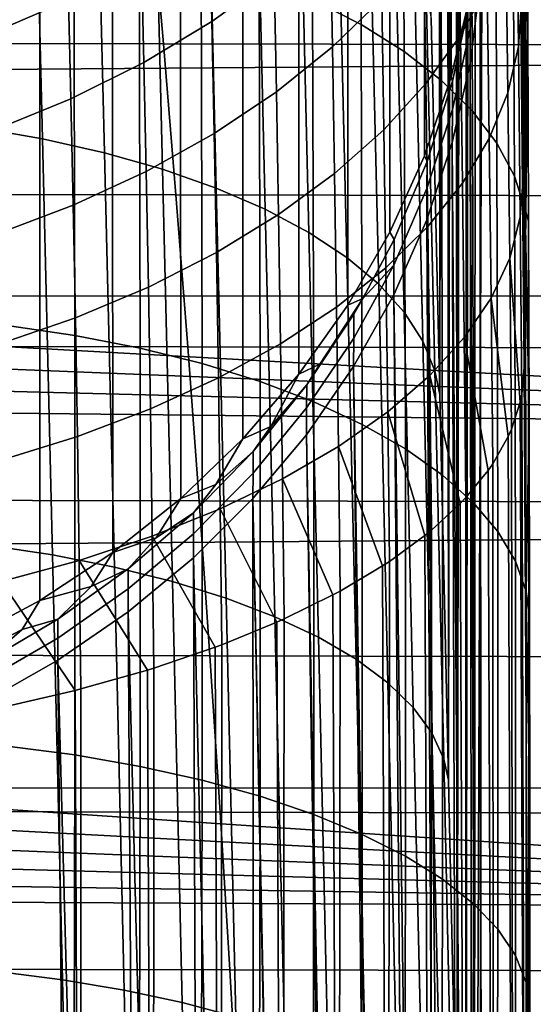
# Model space of a CAD drawing. Header units: metres. Extents: x -23 to 242, y -40 to 23.
# Tile 334 of 450: x 76.48 to 77.54, y 5.67 to 7.71. Entities that reach past the tile are written whole.
import ezdxf

# ---------------------------------------------------------------- set-up
doc = ezdxf.new("R2010")
doc.units = ezdxf.units.M
doc.layers.add('solid_10171013', color=7, linetype='CONTINUOUS')

msp = doc.modelspace()

# ---------------------------------------------------------------- linework, layer by layer
at = {"layer": 'solid_10171013'}
for points in [[(77.345863, 6.932211, 111.266396), (77.328178, 7.708538, 110.881821), (77.339317, 15.255429, 92.200546)], [(77.345863, 6.932211, 111.266396), (77.339317, 15.255429, 92.200546), (77.348564, 15.109487, 91.775276)], [(77.345863, 6.932211, 111.266396), (77.348564, 15.109487, 91.775276), (77.357857, 14.951784, 91.353859)], [(77.363747, 6.136133, 111.609337), (77.345863, 6.932211, 111.266396), (77.357857, 14.951784, 91.353859)], [(77.363747, 6.136133, 111.609337), (77.357857, 14.951784, 91.353859), (77.367165, 14.782635, 90.93721)], [(77.363747, 6.136133, 111.609337), (77.367165, 14.782635, 90.93721), (77.376465, 14.60189, 90.524994)], [(77.381638, 5.322099, 111.909798), (77.363747, 6.136133, 111.609337), (77.376465, 14.60189, 90.524994)], [(77.381638, 5.322099, 111.909798), (77.376465, 14.60189, 90.524994), (77.385727, 14.409745, 90.117615)], [(77.381638, 5.322099, 111.909798), (77.385727, 14.409745, 90.117615), (77.394913, 14.206583, 89.71595)], [(77.381638, 5.322099, 111.909798), (77.394913, 14.206583, 89.71595), (77.404007, 13.992218, 89.319649), (77.39933, 4.492658, 112.16671)], [(77.39933, 4.492658, 112.16671), (77.404007, 13.992218, 89.319649), (77.412979, 13.766898, 88.929131)], [(77.39933, 4.492658, 112.16671), (77.412979, 13.766898, 88.929131), (77.421799, 13.531072, 88.545242), (77.416595, 3.65135, 112.379112)], [(77.433266, 7.948323, 100.417046), (77.416595, 3.65135, 112.379112), (77.421799, 13.531072, 88.545242), (77.430443, 13.284513, 88.167618)], [(77.407722, 7.754745, 99.868584), (77.407692, 9.735886, 95.200836), (77.369095, 9.568888, 95.129951), (77.369194, 7.58791, 99.797768)], [(77.517067, 7.360817, 87.928444), (77.513306, 7.721656, 88.129173), (77.511406, 9.57827, 84.246735), (77.515625, 9.214086, 83.978439)], [(77.369194, 7.58791, 99.797768), (77.369095, 9.568888, 95.129951), (77.313858, 9.405899, 95.060768), (77.314049, 7.425072, 99.728645)], [(77.314049, 7.425072, 99.728645), (77.313858, 9.405899, 95.060768), (77.242462, 9.248321, 94.993881), (77.242775, 7.267631, 99.661812)], [(77.242775, 7.267631, 99.661812), (77.242462, 9.248321, 94.993881), (77.155502, 9.097509, 94.929863), (77.155983, 7.116937, 99.597847)], [(77.520401, 6.987897, 87.754333), (77.517067, 7.360817, 87.928444), (77.515625, 9.214086, 83.978439), (77.519379, 8.842985, 83.72049)], [(77.155983, 7.116937, 99.597847), (77.155502, 9.097509, 94.929863), (77.053749, 8.954762, 94.86927), (77.054405, 6.974284, 99.5373)], [(77.054405, 6.974284, 99.5373), (77.053749, 8.954762, 94.86927), (76.938065, 8.821305, 94.812622), (76.938919, 6.840896, 99.480675)], [(77.520401, 6.987897, 87.754333), (77.519379, 8.842985, 83.72049), (77.522659, 8.464559, 83.472595)], [(76.938919, 6.840896, 99.480675), (76.938065, 8.821305, 94.812622), (76.809441, 8.698288, 94.760399), (76.810524, 6.717919, 99.428474)], [(76.810524, 6.717919, 99.428474), (76.809441, 8.698288, 94.760399), (76.668999, 8.586768, 94.713066), (76.670311, 6.606409, 99.381142)], [(61.950001, 7.492708, 115.097359), (79.301582, 7.625441, 115.043335), (79.277893, 8.583243, 114.619888), (61.950001, 8.454178, 114.680473)], [(76.519493, 6.507321, 99.339081), (76.670311, 6.606409, 99.381142), (76.668999, 8.586768, 94.713066), (76.519485, 8.48863, 94.67141)], [(77.078827, 8.556418, 82.277145), (77.083122, 7.748072, 81.827225), (77.183517, 7.696583, 81.923698), (77.179268, 8.500062, 82.370804)], [(77.179268, 8.500062, 82.370804), (77.183517, 7.696583, 81.923698), (77.272606, 7.640615, 82.028419), (77.268417, 8.43877, 82.472458)], [(76.359352, 6.421507, 99.302658), (76.519493, 6.507321, 99.339081), (76.519485, 8.48863, 94.67141), (76.359352, 8.402817, 94.634979)], [(77.520401, 6.987897, 87.754333), (77.522659, 8.464559, 83.472595), (77.525452, 8.079411, 83.235138)], [(77.268417, 8.43877, 82.472458), (77.272606, 7.640615, 82.028419), (77.349518, 7.580717, 82.140373), (77.345398, 8.373142, 82.5811)], [(77.345398, 8.373142, 82.5811), (77.349518, 7.580717, 82.140373), (77.413513, 7.517476, 82.258453), (77.409454, 8.303823, 82.695686)], [(76.369904, 8.324456, 112.096588), (76.50444, 8.298445, 112.042725), (76.524948, 7.460406, 112.458603), (76.390541, 7.483537, 112.514084)], [(76.50444, 8.298445, 112.042725), (76.632477, 8.26619, 111.977562), (76.652817, 7.431658, 112.391518), (76.524948, 7.460406, 112.458603)], [(77.409454, 8.303823, 82.695686), (77.413513, 7.517476, 82.258453), (77.463951, 7.45151, 82.381508), (77.459961, 8.231489, 82.815079)], [(76.632477, 8.26619, 111.977562), (76.752769, 8.228003, 111.901733), (76.772926, 7.397568, 112.313477), (76.652817, 7.431658, 112.391518)], [(76.752769, 8.228003, 111.901733), (76.864166, 8.184249, 111.815971), (76.884109, 7.358465, 112.225227), (76.772926, 7.397568, 112.313477)], [(77.459961, 8.231489, 82.815079), (77.463951, 7.45151, 82.381508), (77.500351, 7.383472, 82.508331), (77.496429, 8.156857, 82.938118)], [(76.864166, 8.184249, 111.815971), (76.965591, 8.135353, 111.7211), (76.985306, 7.314727, 112.127625), (76.884109, 7.358465, 112.225227)], [(73.711876, 8.151009, 278.865204), (73.692543, 7.137331, 278.993835), (77.674469, 7.135518, 279.696747), (77.693481, 8.148847, 279.567474)], [(77.496429, 8.156857, 82.938118), (77.500351, 7.383472, 82.508331), (77.522339, 7.314023, 82.63768), (77.518494, 8.080648, 83.063591)], [(76.965591, 8.135353, 111.7211), (77.056068, 8.081784, 111.618027), (77.075523, 7.266773, 112.021606), (76.985306, 7.314727, 112.127625)], [(77.056068, 8.081784, 111.618027), (77.134727, 8.024057, 111.507751), (77.153908, 7.215067, 111.908195), (77.075523, 7.266773, 112.021606)], [(77.388718, 7.673632, 88.91893), (77.384216, 7.963047, 89.141357), (77.439445, 8.075817, 89.004852), (77.443947, 7.776347, 88.774704)], [(77.518494, 8.080648, 83.063591), (77.527748, 7.688232, 83.008553), (77.525452, 8.079411, 83.235138)], [(77.518494, 8.080648, 83.063591), (77.522339, 7.314023, 82.63768), (77.527748, 7.688232, 83.008553)], [(77.520401, 6.987897, 87.754333), (77.525452, 8.079411, 83.235138), (77.527748, 7.688232, 83.008553)], [(77.504158, 7.987993, 88.476547), (77.509148, 8.06923, 88.356003), (77.513306, 7.721656, 88.129173), (77.508286, 7.650709, 88.253967)], [(76.875046, 7.702624, 89.937721), (76.87001, 7.918681, 90.159218), (76.998619, 8.018346, 90.070175), (77.003654, 7.795638, 89.841751)], [(77.134727, 8.024057, 111.507751), (77.200806, 7.962732, 111.391342), (77.219704, 7.160106, 111.78849), (77.153908, 7.215067, 111.908195)], [(77.124123, 7.64998, 89.51844), (77.119331, 7.896339, 89.737442), (77.221085, 8.00386, 89.625687), (77.225868, 7.749209, 89.399269)], [(77.486664, 7.555155, 88.411461), (77.482536, 7.881436, 88.626816), (77.504158, 7.987993, 88.476547), (77.508286, 7.650709, 88.253967)], [(73.98938, 7.967391, 252.614624), (76.7481, 7.964042, 253.174744), (76.775009, 7.65615, 253.020157), (74.0168, 7.660018, 252.458252)], [(76.7481, 7.964042, 253.174744), (79.510521, 7.959054, 253.735809), (79.536995, 7.650759, 253.583008), (76.775009, 7.65615, 253.020157)], [(77.200806, 7.962732, 111.391342), (77.25367, 7.898395, 111.269905), (77.272263, 7.102419, 111.663635), (77.219704, 7.160106, 111.78849)], [(77.317314, 7.574173, 89.058258), (77.31282, 7.853865, 89.273209), (77.384216, 7.963047, 89.141357), (77.388718, 7.673632, 88.91893)], [(77.429092, 7.781572, 100.34626), (77.433266, 2.799633, 112.5466), (77.416595, 3.65135, 112.379112), (77.433266, 7.948323, 100.417046)], [(76.418144, 7.677403, 90.372429), (76.412926, 7.862281, 90.590805), (76.573296, 7.936591, 90.534576), (76.578522, 7.747473, 90.310997)], [(76.449409, 7.922492, 81.498352), (76.451683, 7.075, 81.083374), (76.591949, 7.054459, 81.127388), (76.589691, 7.899916, 81.541321)], [(76.734612, 7.618098, 90.024529), (76.729576, 7.82813, 90.239723), (76.87001, 7.918681, 90.159218), (76.875046, 7.702624, 89.937721)], [(77.408653, 7.687386, 100.093849), (77.429214, 7.856639, 100.155212), (77.429573, 7.921264, 99.960411), (77.408989, 7.748965, 99.908173)], [(76.589691, 7.899916, 81.541321), (76.591949, 7.054459, 81.127388), (76.72673, 7.028112, 81.183739), (76.724487, 7.870874, 81.596291)], [(77.008438, 7.557031, 89.629715), (77.003654, 7.795638, 89.841751), (77.119331, 7.896339, 89.737442), (77.124123, 7.64998, 89.51844)], [(77.25367, 7.898395, 111.269905), (77.292809, 7.831665, 111.144623), (77.311096, 7.04256, 111.534836), (77.272263, 7.102419, 111.663635)], [(76.724487, 7.870874, 81.596291), (76.72673, 7.028112, 81.183739), (76.854706, 6.996213, 81.251854), (76.852486, 7.835647, 81.662712)], [(77.448067, 7.46091, 88.566483), (77.443947, 7.776347, 88.774704), (77.482536, 7.881436, 88.626816), (77.486664, 7.555155, 88.411461)], [(77.23037, 7.478826, 89.191498), (77.225868, 7.749209, 89.399269), (77.31282, 7.853865, 89.273209), (77.317314, 7.574173, 89.058258)], [(77.429214, 7.856639, 100.155212), (77.408653, 7.687386, 100.093849), (77.408539, 7.615854, 100.275917), (77.429092, 7.781572, 100.34626)], [(65.690758, 7.626342, 77.957039), (65.699997, 7.834159, 78.043877), (79.531853, 7.834159, 78.043877), (79.530602, 6.861012, 77.660439)], [(76.583549, 7.542785, 90.101425), (76.578522, 7.747473, 90.310997), (76.729576, 7.82813, 90.239723), (76.734612, 7.618098, 90.024529)], [(76.852486, 7.835647, 81.662712), (76.854706, 6.996213, 81.251854), (76.974625, 6.959076, 81.331085), (76.97242, 7.794579, 81.739944)], [(77.292809, 7.831665, 111.144623), (77.317848, 7.763191, 111.016701), (77.335815, 6.98111, 111.403336), (77.311096, 7.04256, 111.534836)], [(76.879829, 7.471161, 89.732132), (76.875046, 7.702624, 89.937721), (77.003654, 7.795638, 89.841751), (77.008438, 7.557031, 89.629715)], [(76.97242, 7.794579, 81.739944), (76.974625, 6.959076, 81.331085), (77.085304, 6.917063, 81.420639), (77.083122, 7.748072, 81.827225)], [(77.392838, 7.368783, 88.71769), (77.388718, 7.673632, 88.91893), (77.443947, 7.776347, 88.774704), (77.448067, 7.46091, 88.566483)], [(77.430458, 2.642788, 112.507973), (77.429092, 7.781572, 100.34626), (77.408539, 7.615854, 100.275917), (77.429016, 2.620355, 112.502449)], [(77.430458, 2.642788, 112.507973), (77.433266, 2.799633, 112.5466), (77.429092, 7.781572, 100.34626)], [(76.42318, 7.477334, 90.167755), (76.418144, 7.677403, 90.372429), (76.578522, 7.747473, 90.310997), (76.583549, 7.542785, 90.101425)], [(77.083122, 7.748072, 81.827225), (77.085304, 6.917063, 81.420639), (77.185661, 6.870587, 81.519661), (77.183517, 7.696583, 81.923698)], [(77.128616, 7.388411, 89.31749), (77.124123, 7.64998, 89.51844), (77.225868, 7.749209, 89.399269), (77.23037, 7.478826, 89.191498)], [(77.335815, 6.98111, 111.403336), (77.317848, 7.763191, 111.016701), (77.328178, 7.708538, 110.881821), (77.345863, 6.932211, 111.266396)], [(77.408989, 7.748965, 99.908173), (77.407722, 7.754745, 99.868584), (77.369194, 7.58791, 99.797768), (77.372185, 7.579156, 99.856697)], [(77.37188, 7.520583, 100.033363), (77.408653, 7.687386, 100.093849), (77.408989, 7.748965, 99.908173), (77.372185, 7.579156, 99.856697)], [(77.508286, 7.650709, 88.253967), (77.513306, 7.721656, 88.129173), (77.517067, 7.360817, 87.928444), (77.512054, 7.298293, 88.056038)], [(76.739395, 7.393109, 89.824799), (76.734612, 7.618098, 90.024529), (76.875046, 7.702624, 89.937721), (76.879829, 7.471161, 89.732132)], [(77.183517, 7.696583, 81.923698), (77.185661, 6.870587, 81.519661), (77.274719, 6.820103, 81.627159), (77.272606, 7.640615, 82.028419)], [(77.408653, 7.687386, 100.093849), (77.37188, 7.520583, 100.033363), (77.37178, 7.452527, 100.206589), (77.408539, 7.615854, 100.275917)], [(77.530579, 5.137643, 86.968758), (77.520401, 6.987897, 87.754333), (77.527748, 7.688232, 83.008553), (77.529541, 7.290588, 82.792603)], [(77.522339, 7.314023, 82.63768), (77.529541, 7.290588, 82.792603), (77.527748, 7.688232, 83.008553)], [(77.321442, 7.279568, 88.863792), (77.317314, 7.574173, 89.058258), (77.388718, 7.673632, 88.91893), (77.392838, 7.368783, 88.71769)], [(74.0168, 7.660018, 252.458252), (76.775009, 7.65615, 253.020157), (76.800758, 7.344922, 252.872223), (74.043053, 7.349228, 252.308517)], [(76.775009, 7.65615, 253.020157), (79.536995, 7.650759, 253.583008), (79.562317, 7.33921, 253.436844), (76.800758, 7.344922, 252.872223)], [(77.012939, 7.303705, 89.435165), (77.008438, 7.557031, 89.629715), (77.124123, 7.64998, 89.51844), (77.128616, 7.388411, 89.31749)], [(77.490433, 7.214231, 88.219955), (77.486664, 7.555155, 88.411461), (77.508286, 7.650709, 88.253967), (77.512054, 7.298293, 88.056038)], [(61.950001, 6.509772, 115.46376), (79.32534, 6.646879, 115.416168), (79.301582, 7.625441, 115.043335), (61.950001, 7.492708, 115.097359)], [(65.66317, 7.419361, 77.873253), (65.690758, 7.626342, 77.957039), (79.530602, 6.861012, 77.660439)], [(77.272606, 7.640615, 82.028419), (77.274719, 6.820103, 81.627159), (77.351601, 6.766104, 81.742096), (77.349518, 7.580717, 82.140373)], [(76.588333, 7.323547, 89.906937), (76.583549, 7.542785, 90.101425), (76.734612, 7.618098, 90.024529), (76.739395, 7.393109, 89.824799)], [(77.414925, 2.486455, 112.469528), (77.408539, 7.615854, 100.275917), (77.37178, 7.452527, 100.206589), (77.408188, 2.44217, 112.458694)], [(77.414925, 2.486455, 112.469528), (77.429016, 2.620355, 112.502449), (77.408539, 7.615854, 100.275917)], [(77.372185, 7.579156, 99.856697), (77.369194, 7.58791, 99.797768), (77.314049, 7.425072, 99.728645), (77.319481, 7.413248, 99.806351)], [(77.234489, 7.194031, 89.003525), (77.23037, 7.478826, 89.191498), (77.317314, 7.574173, 89.058258), (77.321442, 7.279568, 88.863792)], [(77.319206, 7.3576, 99.974228), (77.37188, 7.520583, 100.033363), (77.372185, 7.579156, 99.856697), (77.319481, 7.413248, 99.806351)], [(77.349518, 7.580717, 82.140373), (77.351601, 6.766104, 81.742096), (77.415558, 6.709122, 81.863335), (77.413513, 7.517476, 82.258453)], [(76.427963, 7.263073, 89.977821), (76.42318, 7.477334, 90.167755), (76.583549, 7.542785, 90.101425), (76.588333, 7.323547, 89.906937)], [(76.884323, 7.225437, 89.543495), (76.879829, 7.471161, 89.732132), (77.008438, 7.557031, 89.629715), (77.012939, 7.303705, 89.435165)], [(77.451836, 7.131311, 88.381317), (77.448067, 7.46091, 88.566483), (77.486664, 7.555155, 88.411461), (77.490433, 7.214231, 88.219955)], [(77.37188, 7.520583, 100.033363), (77.319206, 7.3576, 99.974228), (77.319115, 7.292933, 100.138847), (77.37178, 7.452527, 100.206589)], [(77.413513, 7.517476, 82.258453), (77.415558, 6.709122, 81.863335), (77.465965, 6.649713, 81.989693), (77.463951, 7.45151, 82.381508)], [(76.390541, 7.483537, 112.514084), (76.524948, 7.460406, 112.458603), (76.54567, 6.601465, 112.829369), (76.4114, 6.621648, 112.886299)], [(76.524948, 7.460406, 112.458603), (76.652817, 7.431658, 112.391518), (76.673378, 6.576306, 112.760551), (76.54567, 6.601465, 112.829369)], [(76.743889, 7.154281, 89.641556), (76.739395, 7.393109, 89.824799), (76.879829, 7.471161, 89.732132), (76.884323, 7.225437, 89.543495)], [(77.132744, 7.112908, 89.135689), (77.128616, 7.388411, 89.31749), (77.23037, 7.478826, 89.191498), (77.234489, 7.194031, 89.003525)], [(77.396606, 7.050247, 88.538734), (77.392838, 7.368783, 88.71769), (77.448067, 7.46091, 88.566483), (77.451836, 7.131311, 88.381317)], [(77.386757, 2.331676, 112.431732), (77.37178, 7.452527, 100.206589), (77.319115, 7.292933, 100.138847), (77.370956, 2.266495, 112.415855)], [(77.386757, 2.331676, 112.431732), (77.408188, 2.44217, 112.458694), (77.37178, 7.452527, 100.206589)], [(77.463951, 7.45151, 82.381508), (77.465965, 6.649713, 81.989693), (77.502319, 6.588465, 82.119942), (77.500351, 7.383472, 82.508331)], [(65.617317, 7.213743, 77.792664), (65.66317, 7.419361, 77.873253), (79.530602, 6.861012, 77.660439)], [(76.652817, 7.431658, 112.391518), (76.772926, 7.397568, 112.313477), (76.793297, 6.546413, 112.680527), (76.673378, 6.576306, 112.760551)], [(77.319481, 7.413248, 99.806351), (77.314049, 7.425072, 99.728645), (77.242775, 7.267631, 99.661812), (77.251289, 7.252601, 99.757553)], [(77.251053, 7.199775, 99.916954), (77.319206, 7.3576, 99.974228), (77.319481, 7.413248, 99.806351), (77.251289, 7.252601, 99.757553)], [(76.592827, 7.090847, 89.728508), (76.588333, 7.323547, 89.906937), (76.739395, 7.393109, 89.824799), (76.743889, 7.154281, 89.641556)], [(76.772926, 7.397568, 112.313477), (76.884109, 7.358465, 112.225227), (76.904274, 6.512074, 112.59005), (76.793297, 6.546413, 112.680527)], [(77.017059, 7.036897, 89.259155), (77.012939, 7.303705, 89.435165), (77.128616, 7.388411, 89.31749), (77.132744, 7.112908, 89.135689)], [(77.500351, 7.383472, 82.508331), (77.502319, 6.588465, 82.119942), (77.524277, 6.525971, 82.2528), (77.522339, 7.314023, 82.63768)], [(76.884109, 7.358465, 112.225227), (76.985306, 7.314727, 112.127625), (77.005226, 6.473621, 112.490013), (76.904274, 6.512074, 112.59005)], [(77.325211, 6.971736, 88.690857), (77.321442, 7.279568, 88.863792), (77.392838, 7.368783, 88.71769), (77.396606, 7.050247, 88.538734)], [(77.515442, 6.932834, 87.883911), (77.512054, 7.298293, 88.056038), (77.517067, 7.360817, 87.928444), (77.520401, 6.987897, 87.754333)], [(74.043053, 7.349228, 252.308517), (76.800758, 7.344922, 252.872223), (76.825348, 7.030528, 252.730896), (74.068138, 7.035197, 252.16539)], [(76.800758, 7.344922, 252.872223), (79.562317, 7.33921, 253.436844), (79.586472, 7.024573, 253.297302), (76.825348, 7.030528, 252.730896)], [(77.319206, 7.3576, 99.974228), (77.251053, 7.199775, 99.916954), (77.250969, 7.138383, 100.073242), (77.319115, 7.292933, 100.138847)], [(76.432449, 7.035683, 89.803604), (76.427963, 7.263073, 89.977821), (76.588333, 7.323547, 89.906937), (76.592827, 7.090847, 89.728508)], [(76.888451, 6.966651, 89.372849), (76.884323, 7.225437, 89.543495), (77.012939, 7.303705, 89.435165), (77.017059, 7.036897, 89.259155)], [(76.985306, 7.314727, 112.127625), (77.075523, 7.266773, 112.021606), (77.095192, 6.431423, 112.381363), (77.005226, 6.473621, 112.490013)], [(77.512054, 7.298293, 88.056038), (77.515442, 6.932834, 87.883911), (77.512062, 6.916511, 87.922287), (77.490433, 7.214231, 88.219955)], [(77.522339, 7.314023, 82.63768), (77.530823, 6.887137, 82.587624), (77.529541, 7.290588, 82.792603)], [(77.522339, 7.314023, 82.63768), (77.524277, 6.525971, 82.2528), (77.530823, 6.887137, 82.587624)], [(77.238258, 6.896454, 88.836372), (77.234489, 7.194031, 89.003525), (77.321442, 7.279568, 88.863792), (77.325211, 6.971736, 88.690857)], [(77.346085, 2.179434, 112.394691), (77.319115, 7.292933, 100.138847), (77.250969, 7.138383, 100.073242), (77.317665, 2.094884, 112.374229)], [(77.346085, 2.179434, 112.394691), (77.370956, 2.266495, 112.415855), (77.319115, 7.292933, 100.138847)], [(77.530579, 5.137643, 86.968758), (77.529541, 7.290588, 82.792603), (77.530823, 6.887137, 82.587624)], [(77.075523, 7.266773, 112.021606), (77.153908, 7.215067, 111.908195), (77.173302, 6.385886, 112.265152), (77.095192, 6.431423, 112.381363)], [(77.251289, 7.252601, 99.757553), (77.242775, 7.267631, 99.661812), (77.155983, 7.116937, 99.597847), (77.187088, 7.130693, 99.720512)], [(77.251053, 7.199775, 99.916954), (77.251289, 7.252601, 99.757553), (77.187088, 7.130693, 99.720512)], [(76.748009, 6.902775, 89.4758), (76.743889, 7.154281, 89.641556), (76.884323, 7.225437, 89.543495), (76.888451, 6.966651, 89.372849)], [(65.553413, 7.011104, 77.715782), (65.617317, 7.213743, 77.792664), (79.530602, 6.861012, 77.660439)], [(77.153908, 7.215067, 111.908195), (77.219704, 7.160106, 111.78849), (77.2388, 6.33745, 112.142509), (77.173302, 6.385886, 112.265152)], [(77.251053, 7.199775, 99.916954), (77.167976, 7.048404, 99.861992), (77.167908, 6.990144, 100.010323), (77.250969, 7.138383, 100.073242)], [(77.167976, 7.048404, 99.861992), (77.251053, 7.199775, 99.916954), (77.187088, 7.130693, 99.720512), (77.16819, 7.098524, 99.710724)], [(77.490433, 7.214231, 88.219955), (77.49382, 6.860682, 88.053406), (77.487099, 6.845604, 88.088783), (77.451836, 7.131311, 88.381317)], [(77.490433, 7.214231, 88.219955), (77.512062, 6.916511, 87.922287), (77.49382, 6.860682, 88.053406)], [(77.136505, 6.825048, 88.97403), (77.132744, 7.112908, 89.135689), (77.234489, 7.194031, 89.003525), (77.238258, 6.896454, 88.836372)], [(77.219704, 7.160106, 111.78849), (77.272263, 7.102419, 111.663635), (77.291061, 6.28658, 112.014603), (77.2388, 6.33745, 112.142509)], [(73.692543, 7.137331, 278.993835), (73.676353, 6.121391, 279.103851), (77.658585, 6.119895, 279.807434), (77.674469, 7.135518, 279.696747)], [(76.596954, 6.845819, 89.567123), (76.592827, 7.090847, 89.728508), (76.743889, 7.154281, 89.641556), (76.748009, 6.902775, 89.4758)], [(77.293114, 2.03058, 112.358711), (77.250969, 7.138383, 100.073242), (77.167908, 6.990144, 100.010323), (77.248787, 1.928775, 112.33419)], [(77.293114, 2.03058, 112.358711), (77.317665, 2.094884, 112.374229), (77.250969, 7.138383, 100.073242)], [(77.187088, 7.130693, 99.720512), (77.155983, 7.116937, 99.597847), (77.054405, 6.974284, 99.5373), (77.098015, 6.994851, 99.662766)], [(77.16819, 7.098524, 99.710724), (77.187088, 7.130693, 99.720512), (77.098015, 6.994851, 99.662766)], [(77.451836, 7.131311, 88.381317), (77.455223, 6.789503, 88.220284), (77.445732, 6.775768, 88.252449), (77.396606, 7.050247, 88.538734)], [(77.451836, 7.131311, 88.381317), (77.487099, 6.845604, 88.088783), (77.455223, 6.789503, 88.220284)], [(77.020828, 6.758132, 89.102646), (77.017059, 7.036897, 89.259155), (77.132744, 7.112908, 89.135689), (77.136505, 6.825048, 88.97403)], [(77.070671, 6.904729, 99.809807), (77.167976, 7.048404, 99.861992), (77.16819, 7.098524, 99.710724), (77.070854, 6.952293, 99.666222)], [(77.070854, 6.952293, 99.666222), (77.16819, 7.098524, 99.710724), (77.098015, 6.994851, 99.662766)], [(77.272263, 7.102419, 111.663635), (77.311096, 7.04256, 111.534836), (77.329575, 6.233765, 111.882668), (77.291061, 6.28658, 112.014603)], [(76.436577, 6.796271, 89.646034), (76.432449, 7.035683, 89.803604), (76.592827, 7.090847, 89.728508), (76.596954, 6.845819, 89.567123)], [(76.451683, 7.075, 81.083374), (76.451721, 6.20673, 80.713837), (76.591988, 6.188281, 80.758774), (76.591949, 7.054459, 81.127388)], [(76.591949, 7.054459, 81.127388), (76.591988, 6.188281, 80.758774), (76.726768, 6.164703, 80.816338), (76.72673, 7.028112, 81.183739)], [(74.068138, 7.035197, 252.16539), (76.825348, 7.030528, 252.730896), (76.848778, 6.71314, 252.596222), (74.092056, 6.718098, 252.028931)], [(76.892212, 6.696282, 89.221123), (76.888451, 6.966651, 89.372849), (77.017059, 7.036897, 89.259155), (77.020828, 6.758132, 89.102646)], [(77.167976, 7.048404, 99.861992), (77.070671, 6.904729, 99.809807), (77.070618, 6.849432, 99.950592), (77.167908, 6.990144, 100.010323)], [(77.311096, 7.04256, 111.534836), (77.335815, 6.98111, 111.403336), (77.353981, 6.179518, 111.747978), (77.329575, 6.233765, 111.882668)], [(77.396606, 7.050247, 88.538734), (77.399994, 6.719911, 88.383102), (77.388306, 6.707584, 88.411903), (77.325211, 6.971736, 88.690857)], [(77.396606, 7.050247, 88.538734), (77.445732, 6.775768, 88.252449), (77.399994, 6.719911, 88.383102)], [(76.72673, 7.028112, 81.183739), (76.726768, 6.164703, 80.816338), (76.854744, 6.136224, 80.885963), (76.854706, 6.996213, 81.251854)], [(76.825348, 7.030528, 252.730896), (79.586472, 7.024573, 253.297302), (79.609482, 6.707017, 253.164398), (76.848778, 6.71314, 252.596222)], [(65.553413, 7.011104, 77.715782), (79.530602, 6.861012, 77.660439), (79.526909, 5.868989, 77.328209), (65.471992, 6.813235, 77.643112)], [(76.854706, 6.996213, 81.251854), (76.854744, 6.136224, 80.885963), (76.974655, 6.103123, 80.966957), (76.974625, 6.959076, 81.331085)], [(77.070854, 6.952293, 99.666222), (77.098015, 6.994851, 99.662766), (77.054405, 6.974284, 99.5373), (76.996552, 6.866569, 99.608315)], [(76.996552, 6.866569, 99.608315), (77.054405, 6.974284, 99.5373), (76.938919, 6.840896, 99.480675)], [(77.228111, 1.886087, 112.323952), (77.167908, 6.990144, 100.010323), (77.070618, 6.849432, 99.950592), (77.164932, 1.769525, 112.296127)], [(77.228111, 1.886087, 112.323952), (77.248787, 1.928775, 112.33419), (77.167908, 6.990144, 100.010323)], [(77.353981, 6.179518, 111.747978), (77.335815, 6.98111, 111.403336), (77.345863, 6.932211, 111.266396), (77.363747, 6.136133, 111.609337)], [(77.515442, 6.932834, 87.883911), (77.520401, 6.987897, 87.754333), (77.530579, 5.137643, 86.968758), (77.523506, 4.141173, 86.744011)], [(76.751778, 6.640029, 89.328423), (76.748009, 6.902775, 89.4758), (76.888451, 6.966651, 89.372849), (76.892212, 6.696282, 89.221123)], [(76.95993, 6.769929, 99.760818), (77.070671, 6.904729, 99.809807), (77.070854, 6.952293, 99.666222), (76.960075, 6.815106, 99.624413)], [(76.960075, 6.815106, 99.624413), (77.070854, 6.952293, 99.666222), (76.996552, 6.866569, 99.608315)], [(76.974625, 6.959076, 81.331085), (76.974655, 6.103123, 80.966957), (77.085327, 6.065724, 81.058548), (77.085304, 6.917063, 81.420639)], [(77.325211, 6.971736, 88.690857), (77.32859, 6.652503, 88.540459), (77.315285, 6.641623, 88.565819), (77.238258, 6.896454, 88.836372)], [(77.325211, 6.971736, 88.690857), (77.388306, 6.707584, 88.411903), (77.32859, 6.652503, 88.540459)], [(77.523506, 4.141173, 86.744011), (77.512062, 6.916511, 87.922287), (77.515442, 6.932834, 87.883911)], [(77.085304, 6.917063, 81.420639), (77.085327, 6.065724, 81.058548), (77.185684, 6.024394, 81.159821), (77.185661, 6.870587, 81.519661)], [(77.523506, 4.141173, 86.744011), (77.49855, 4.070462, 86.910591), (77.49382, 6.860682, 88.053406), (77.512062, 6.916511, 87.922287)], [(76.600716, 6.589858, 89.423645), (76.596954, 6.845819, 89.567123), (76.748009, 6.902775, 89.4758), (76.751778, 6.640029, 89.328423)], [(77.070671, 6.904729, 99.809807), (76.95993, 6.769929, 99.760818), (76.959885, 6.717405, 99.894547), (77.070618, 6.849432, 99.950592)], [(77.238258, 6.896454, 88.836372), (77.241638, 6.58786, 88.691002), (77.227295, 6.578434, 88.712921), (77.136505, 6.825048, 88.97403)], [(77.238258, 6.896454, 88.836372), (77.315285, 6.641623, 88.565819), (77.241638, 6.58786, 88.691002)], [(77.185661, 6.870587, 81.519661), (77.185684, 6.024394, 81.159821), (77.274742, 5.979537, 81.269791), (77.274719, 6.820103, 81.627159)], [(77.524277, 6.525971, 82.2528), (77.531593, 6.478582, 82.39399), (77.530823, 6.887137, 82.587624)], [(77.531853, 4.212478, 86.576027), (77.530579, 5.137643, 86.968758), (77.530823, 6.887137, 82.587624), (77.531593, 6.478582, 82.39399)], [(76.960075, 6.815106, 99.624413), (76.996552, 6.866569, 99.608315), (76.938919, 6.840896, 99.480675), (76.883446, 6.746819, 99.557487)], [(77.49855, 4.070462, 86.910591), (77.487099, 6.845604, 88.088783), (77.49382, 6.860682, 88.053406)], [(76.440338, 6.5462, 89.505951), (76.436577, 6.796271, 89.646034), (76.596954, 6.845819, 89.567123), (76.600716, 6.589858, 89.423645)], [(76.883446, 6.746819, 99.557487), (76.938919, 6.840896, 99.480675), (76.810524, 6.717919, 99.428474)], [(77.151413, 1.746821, 112.290718), (77.070618, 6.849432, 99.950592), (76.959885, 6.717405, 99.894547), (77.066864, 1.618484, 112.260323)], [(77.151413, 1.746821, 112.290718), (77.164932, 1.769525, 112.296127), (77.070618, 6.849432, 99.950592)], [(77.49855, 4.070462, 86.910591), (77.457176, 4.000937, 87.074387), (77.455223, 6.789503, 88.220284), (77.487099, 6.845604, 88.088783)], [(65.373428, 6.621203, 77.574829), (65.471992, 6.813235, 77.643112), (79.526909, 5.868989, 77.328209)], [(76.836662, 6.645111, 99.715431), (76.95993, 6.769929, 99.760818), (76.960075, 6.815106, 99.624413), (76.836777, 6.688081, 99.585678)], [(76.836777, 6.688081, 99.585678), (76.960075, 6.815106, 99.624413), (76.883446, 6.746819, 99.557487)], [(77.136505, 6.825048, 88.97403), (77.139885, 6.526536, 88.833435), (77.125069, 6.518545, 88.851967), (77.020828, 6.758132, 89.102646)], [(77.136505, 6.825048, 88.97403), (77.227295, 6.578434, 88.712921), (77.139885, 6.526536, 88.833435)], [(77.274719, 6.820103, 81.627159), (77.274742, 5.979537, 81.269791), (77.351624, 5.931592, 81.387375), (77.351601, 6.766104, 81.742096)], [(77.457176, 4.000937, 87.074387), (77.445732, 6.775768, 88.252449), (77.455223, 6.789503, 88.220284)], [(76.95993, 6.769929, 99.760818), (76.836662, 6.645111, 99.715431), (76.836624, 6.595144, 99.842651), (76.959885, 6.717405, 99.894547)], [(77.457176, 4.000937, 87.074387), (77.39975, 3.933176, 87.234016), (77.399994, 6.719911, 88.383102), (77.445732, 6.775768, 88.252449)], [(77.020828, 6.758132, 89.102646), (77.024208, 6.469061, 88.966545), (77.009453, 6.462455, 88.981812), (76.892212, 6.696282, 89.221123)], [(77.020828, 6.758132, 89.102646), (77.125069, 6.518545, 88.851967), (77.024208, 6.469061, 88.966545)], [(77.351601, 6.766104, 81.742096), (77.351624, 5.931592, 81.387375), (77.415573, 5.881031, 81.511436), (77.415558, 6.709122, 81.863335)], [(76.836777, 6.688081, 99.585678), (76.883446, 6.746819, 99.557487), (76.810524, 6.717919, 99.428474), (76.759537, 6.636494, 99.510658)], [(74.092056, 6.718098, 252.028931), (76.848778, 6.71314, 252.596222), (76.87104, 6.392929, 252.468201), (74.114807, 6.398106, 251.899139)], [(76.759537, 6.636494, 99.510658), (76.810524, 6.717919, 99.428474), (76.670311, 6.606409, 99.381142)], [(76.964531, 1.487475, 112.229591), (76.959885, 6.717405, 99.894547), (76.836624, 6.595144, 99.842651), (76.955444, 1.476861, 112.227119)], [(76.848778, 6.71314, 252.596222), (79.609482, 6.707017, 253.164398), (79.631325, 6.386708, 253.038132), (76.87104, 6.392929, 252.468201)], [(77.063416, 1.613673, 112.259193), (77.066864, 1.618484, 112.260323), (76.959885, 6.717405, 99.894547)], [(76.964531, 1.487475, 112.229591), (77.063416, 1.613673, 112.259193), (76.959885, 6.717405, 99.894547)], [(77.39975, 3.933176, 87.234016), (77.388306, 6.707584, 88.411903), (77.399994, 6.719911, 88.383102)], [(77.415558, 6.709122, 81.863335), (77.415573, 5.881031, 81.511436), (77.465981, 5.828347, 81.640747), (77.465965, 6.649713, 81.989693)], [(76.701881, 6.5313, 99.674011), (76.836662, 6.645111, 99.715431), (76.836777, 6.688081, 99.585678), (76.701965, 6.572275, 99.550285)], [(76.701965, 6.572275, 99.550285), (76.836777, 6.688081, 99.585678), (76.759537, 6.636494, 99.510658)], [(76.892212, 6.696282, 89.221123), (76.895592, 6.415928, 89.089172), (76.881409, 6.410632, 89.101372), (76.751778, 6.640029, 89.328423)], [(76.892212, 6.696282, 89.221123), (77.009453, 6.462455, 88.981812), (76.895592, 6.415928, 89.089172)], [(77.39975, 3.933176, 87.234016), (77.326729, 3.867746, 87.388161), (77.32859, 6.652503, 88.540459), (77.388306, 6.707584, 88.411903)], [(61.950001, 5.509885, 115.778069), (79.348846, 5.650169, 115.737411), (79.32534, 6.646879, 115.416168), (61.950001, 6.509772, 115.46376)], [(77.326729, 3.867746, 87.388161), (77.315285, 6.641623, 88.565819), (77.32859, 6.652503, 88.540459)], [(77.465965, 6.649713, 81.989693), (77.465981, 5.828347, 81.640747), (77.502327, 5.774063, 81.774048), (77.502319, 6.588465, 82.119942)], [(76.751778, 6.640029, 89.328423), (76.755142, 6.367594, 89.200272), (76.74202, 6.363509, 89.209633), (76.600716, 6.589858, 89.423645)], [(76.701965, 6.572275, 99.550285), (76.759537, 6.636494, 99.510658), (76.670311, 6.606409, 99.381142), (76.625763, 6.536415, 99.46817)], [(76.836662, 6.645111, 99.715431), (76.701881, 6.5313, 99.674011), (76.701851, 6.483654, 99.795326), (76.836624, 6.595144, 99.842651)], [(76.751778, 6.640029, 89.328423), (76.881409, 6.410632, 89.101372), (76.755142, 6.367594, 89.200272)], [(77.326729, 3.867746, 87.388161), (77.238739, 3.805192, 87.53553), (77.241638, 6.58786, 88.691002), (77.315285, 6.641623, 88.565819)], [(65.258171, 6.436285, 77.511139), (65.373428, 6.621203, 77.574829), (79.526909, 5.868989, 77.328209)], [(76.4114, 6.621648, 112.886299), (76.54567, 6.601465, 112.829369), (76.566383, 5.724049, 113.153992), (76.432243, 5.741225, 113.212212)], [(76.625763, 6.536415, 99.46817), (76.670311, 6.606409, 99.381142), (76.519493, 6.507321, 99.339081)], [(76.600716, 6.589858, 89.423645), (76.60408, 6.324474, 89.298882), (76.59243, 6.321479, 89.30571), (76.440338, 6.5462, 89.505951)], [(76.54567, 6.601465, 112.829369), (76.673378, 6.576306, 112.760551), (76.693932, 5.702553, 113.083649), (76.566383, 5.724049, 113.153992)], [(76.600716, 6.589858, 89.423645), (76.74202, 6.363509, 89.209633), (76.60408, 6.324474, 89.298882)], [(76.855324, 1.369094, 112.202179), (76.836624, 6.595144, 99.842651), (76.701851, 6.483654, 99.795326), (76.831627, 1.345781, 112.196823)], [(76.855324, 1.369094, 112.202179), (76.955444, 1.476861, 112.227119), (76.836624, 6.595144, 99.842651)], [(77.238739, 3.805192, 87.53553), (77.227295, 6.578434, 88.712921), (77.241638, 6.58786, 88.691002)], [(77.502319, 6.588465, 82.119942), (77.502327, 5.774063, 81.774048), (77.524284, 5.718704, 81.910027), (77.524277, 6.525971, 82.2528)], [(76.556694, 6.429429, 99.636909), (76.701881, 6.5313, 99.674011), (76.701965, 6.572275, 99.550285), (76.55674, 6.46863, 99.518555)], [(76.55674, 6.46863, 99.518555), (76.701965, 6.572275, 99.550285), (76.625763, 6.536415, 99.46817)], [(76.673378, 6.576306, 112.760551), (76.793297, 6.546413, 112.680527), (76.81366, 5.676944, 113.001877), (76.693932, 5.702553, 113.083649)], [(77.238739, 3.805192, 87.53553), (77.136505, 3.746036, 87.674896), (77.139885, 6.526536, 88.833435), (77.227295, 6.578434, 88.712921)], [(76.440338, 6.5462, 89.505951), (76.59243, 6.321479, 89.30571), (76.443703, 6.286941, 89.384155)], [(76.793297, 6.546413, 112.680527), (76.904274, 6.512074, 112.59005), (76.924423, 5.647469, 112.909447), (76.81366, 5.676944, 113.001877)], [(76.55674, 6.46863, 99.518555), (76.625763, 6.536415, 99.46817), (76.519493, 6.507321, 99.339081), (76.483109, 6.447329, 99.430359)], [(76.701881, 6.5313, 99.674011), (76.556694, 6.429429, 99.636909), (76.556671, 6.38385, 99.75296), (76.701851, 6.483654, 99.795326)], [(77.136505, 3.746036, 87.674896), (77.125069, 6.518545, 88.851967), (77.139885, 6.526536, 88.833435)], [(77.524277, 6.525971, 82.2528), (77.531853, 6.064466, 82.211487), (77.531593, 6.478582, 82.39399)], [(77.524277, 6.525971, 82.2528), (77.524284, 5.718704, 81.910027), (77.531853, 6.064466, 82.211487)], [(76.332634, 6.369899, 99.397491), (76.483109, 6.447329, 99.430359), (76.519493, 6.507321, 99.339081), (76.359352, 6.421507, 99.302658)], [(76.904274, 6.512074, 112.59005), (77.005226, 6.473621, 112.490013), (77.025139, 5.614412, 112.807266), (76.924423, 5.647469, 112.909447)], [(77.136505, 3.746036, 87.674896), (77.020889, 3.690771, 87.805084), (77.024208, 6.469061, 88.966545), (77.125069, 6.518545, 88.851967)], [(76.402283, 6.340335, 99.604431), (76.556694, 6.429429, 99.636909), (76.55674, 6.46863, 99.518555), (76.402306, 6.377993, 99.490746)], [(76.402306, 6.377993, 99.490746), (76.55674, 6.46863, 99.518555), (76.483109, 6.447329, 99.430359)], [(76.73642, 1.259399, 112.177124), (76.701851, 6.483654, 99.795326), (76.556671, 6.38385, 99.75296), (76.696495, 1.226301, 112.169662)], [(76.73642, 1.259399, 112.177124), (76.831627, 1.345781, 112.196823), (76.701851, 6.483654, 99.795326)], [(77.005226, 6.473621, 112.490013), (77.095192, 6.431423, 112.381363), (77.114845, 5.578091, 112.696304), (77.025139, 5.614412, 112.807266)], [(77.020889, 3.690771, 87.805084), (77.009453, 6.462455, 88.981812), (77.024208, 6.469061, 88.966545)], [(77.531853, 4.212478, 86.576027), (77.531593, 6.478582, 82.39399), (77.531853, 6.064466, 82.211487)], [(76.402306, 6.377993, 99.490746), (76.483109, 6.447329, 99.430359), (76.332634, 6.369899, 99.397491)], [(77.020889, 3.690771, 87.805084), (76.892845, 3.639859, 87.925026), (76.895592, 6.415928, 89.089172), (77.009453, 6.462455, 88.981812)], [(65.127357, 6.260394, 77.452431), (65.258171, 6.436285, 77.511139), (79.526909, 5.868989, 77.328209)], [(76.556694, 6.429429, 99.636909), (76.402283, 6.340335, 99.604431), (76.402275, 6.29655, 99.715904), (76.556671, 6.38385, 99.75296)], [(77.095192, 6.431423, 112.381363), (77.173302, 6.385886, 112.265152), (77.19268, 5.538856, 112.577637), (77.114845, 5.578091, 112.696304)], [(76.892845, 3.639859, 87.925026), (76.753441, 3.593725, 88.033714), (76.755142, 6.367594, 89.200272), (76.881409, 6.410632, 89.101372)], [(76.892845, 3.639859, 87.925026), (76.881409, 6.410632, 89.101372), (76.895592, 6.415928, 89.089172)], [(74.114807, 6.398106, 251.899139), (76.87104, 6.392929, 252.468201), (76.892136, 6.070065, 252.346832), (74.136375, 6.075394, 251.776031)], [(76.608513, 1.159159, 112.154686), (76.556671, 6.38385, 99.75296), (76.402275, 6.29655, 99.715904), (76.551193, 1.119336, 112.145905)], [(76.608513, 1.159159, 112.154686), (76.696495, 1.226301, 112.169662), (76.556671, 6.38385, 99.75296)], [(76.87104, 6.392929, 252.468201), (79.631325, 6.386708, 253.038132), (79.652023, 6.063813, 252.918488), (76.892136, 6.070065, 252.346832)], [(77.173302, 6.385886, 112.265152), (77.2388, 6.33745, 112.142509), (77.257889, 5.497085, 112.452415), (77.19268, 5.538856, 112.577637)], [(76.753441, 3.593725, 88.033714), (76.603851, 3.552753, 88.130234), (76.60408, 6.324474, 89.298882), (76.74202, 6.363509, 89.209633)], [(76.753441, 3.593725, 88.033714), (76.74202, 6.363509, 89.209633), (76.755142, 6.367594, 89.200272)], [(76.603851, 3.552753, 88.130234), (76.59243, 6.321479, 89.30571), (76.60408, 6.324474, 89.298882)], [(77.2388, 6.33745, 112.142509), (77.291061, 6.28658, 112.014603), (77.309845, 5.45318, 112.321831), (77.257889, 5.497085, 112.452415)], [(76.603851, 3.552753, 88.130234), (76.44532, 3.517286, 88.213791), (76.443703, 6.286941, 89.384155), (76.59243, 6.321479, 89.30571)], [(76.472382, 1.069148, 112.13501), (76.551193, 1.119336, 112.145905), (76.402275, 6.29655, 99.715904)], [(77.291061, 6.28658, 112.014603), (77.329575, 6.233765, 111.882668), (77.348045, 5.407562, 112.187149), (77.309845, 5.45318, 112.321831)], [(64.981644, 6.094599, 77.398735), (65.127357, 6.260394, 77.452431), (79.526909, 5.868989, 77.328209)], [(77.329575, 6.233765, 111.882668), (77.353981, 6.179518, 111.747978), (77.372131, 5.360676, 112.049675), (77.348045, 5.407562, 112.187149)], [(76.451721, 6.20673, 80.713837), (76.449532, 5.320118, 80.390778), (76.589806, 5.303814, 80.436508), (76.591988, 6.188281, 80.758774)], [(76.591988, 6.188281, 80.758774), (76.589806, 5.303814, 80.436508), (76.724602, 5.283073, 80.495125), (76.726768, 6.164703, 80.816338)], [(77.372131, 5.360676, 112.049675), (77.353981, 6.179518, 111.747978), (77.363747, 6.136133, 111.609337), (77.381638, 5.322099, 111.909798)], [(76.726768, 6.164703, 80.816338), (76.724602, 5.283073, 80.495125), (76.852592, 5.258095, 80.566048), (76.854744, 6.136224, 80.885963)], [(73.676353, 6.121391, 279.103851), (73.663322, 5.103541, 279.19577), (77.645851, 5.102332, 279.899994), (77.658585, 6.119895, 279.807434)], [(76.854744, 6.136224, 80.885963), (76.852592, 5.258095, 80.566048), (76.972519, 5.229125, 80.64859), (76.974655, 6.103123, 80.966957)], [(76.974655, 6.103123, 80.966957), (76.972519, 5.229125, 80.64859), (77.083214, 5.196446, 80.741943), (77.085327, 6.065724, 81.058548)], [(64.821892, 5.940114, 77.350128), (64.981644, 6.094599, 77.398735), (79.526909, 5.868989, 77.328209)], [(74.136375, 6.075394, 251.776031), (76.892136, 6.070065, 252.346832), (76.912079, 5.744721, 252.232117), (74.156769, 5.750136, 251.659622)], [(76.892136, 6.070065, 252.346832), (79.652023, 6.063813, 252.918488), (79.67157, 5.738499, 252.805466), (76.912079, 5.744721, 252.232117)], [(77.085327, 6.065724, 81.058548), (77.083214, 5.196446, 80.741943), (77.183594, 5.160379, 80.845184), (77.185684, 6.024394, 81.159821)], [(77.524284, 5.718704, 81.910027), (77.531593, 5.645502, 82.040405), (77.531853, 6.064466, 82.211487)], [(77.531853, 4.212478, 86.576027), (77.531853, 6.064466, 82.211487), (77.531593, 5.645502, 82.040405)], [(77.185684, 6.024394, 81.159821), (77.183594, 5.160379, 80.845184), (77.272675, 5.121277, 80.957314), (77.274742, 5.979537, 81.269791)], [(77.274742, 5.979537, 81.269791), (77.272675, 5.121277, 80.957314), (77.349579, 5.079523, 81.077217), (77.351624, 5.931592, 81.387375)], [(64.821892, 5.940114, 77.350128), (79.526909, 5.868989, 77.328209), (79.520798, 4.860824, 77.048141), (64.649666, 5.798499, 77.306778)], [(77.351624, 5.931592, 81.387375), (77.349579, 5.079523, 81.077217), (77.413559, 5.035526, 81.203743), (77.415573, 5.881031, 81.511436)], [(77.415573, 5.881031, 81.511436), (77.413559, 5.035526, 81.203743), (77.463989, 4.989718, 81.335632), (77.465981, 5.828347, 81.640747)], [(77.465981, 5.828347, 81.640747), (77.463989, 4.989718, 81.335632), (77.500374, 4.942552, 81.471603), (77.502327, 5.774063, 81.774048)], [(64.465919, 5.670644, 77.268608), (64.649666, 5.798499, 77.306778), (79.520798, 4.860824, 77.048141)], [(77.502327, 5.774063, 81.774048), (77.500374, 4.942552, 81.471603), (77.522354, 4.894485, 81.610321), (77.524284, 5.718704, 81.910027)], [(74.156769, 5.750136, 251.659622), (76.912079, 5.744721, 252.232117), (76.930847, 5.417066, 252.124084), (74.175987, 5.422507, 251.549927)], [(76.432243, 5.741225, 113.212212), (76.566383, 5.724049, 113.153992), (76.586853, 4.830638, 113.431595), (76.452843, 4.844757, 113.490929)], [(76.912079, 5.744721, 252.232117), (79.67157, 5.738499, 252.805466), (79.689957, 5.410933, 252.699051), (76.930847, 5.417066, 252.124084)], [(76.566383, 5.724049, 113.153992), (76.693932, 5.702553, 113.083649), (76.714241, 4.812867, 113.35994), (76.586853, 4.830638, 113.431595)], [(77.524284, 5.718704, 81.910027), (77.522354, 4.894485, 81.610321), (77.530823, 5.222394, 81.88105), (77.531593, 5.645502, 82.040405)], [(76.693932, 5.702553, 113.083649), (76.81366, 5.676944, 113.001877), (76.833786, 4.791617, 113.276657), (76.714241, 4.812867, 113.35994)], [(76.81366, 5.676944, 113.001877), (76.924423, 5.647469, 112.909447), (76.944336, 4.767091, 113.182549), (76.833786, 4.791617, 113.276657)]]:
    msp.add_3dface(points, dxfattribs=at)

doc.saveas('drawing.dxf')
